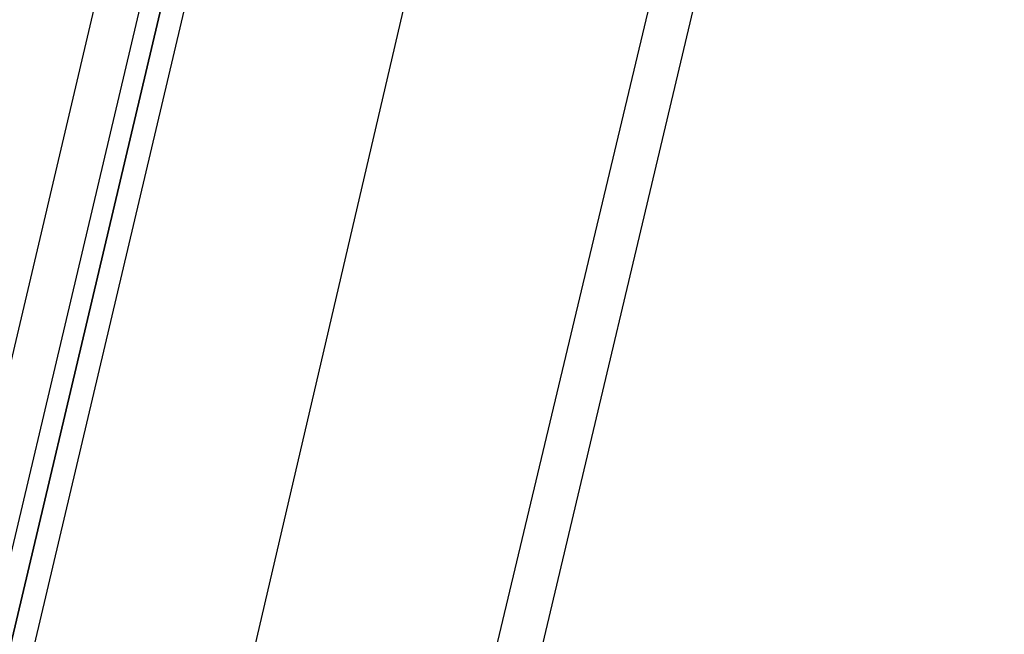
# Model space of a CAD drawing. Header units: feet. Extents: x -79 to 198, y -22 to 181.
# Tile 479 of 656: x 117.126 to 118.362, y 73.947 to 74.719. Entities that reach past the tile are written whole.
import ezdxf

# ---------------------------------------------------------------- set-up
doc = ezdxf.new("R2010")
doc.units = ezdxf.units.FT
doc.layers.add('A-LINEA', color=7, linetype='CONTINUOUS')

msp = doc.modelspace()

# ---------------------------------------------------------------- linework, layer by layer
at = {"layer": 'A-LINEA'}
for p, q in [((116.8933, 73.3511), (117.28, 74.9911)), ((116.8933, 73.3511), (117.28, 74.9911)), ((117.9733, 74.9778), (116.32, 68.0444)), ((117.9733, 74.9778), (116.32, 68.0444))]:
    msp.add_line(p, q, dxfattribs=at)
for points in [[(117.0933, 59.0178), (114.4, 59.6578), (118.2, 75.6978), (122, 91.7511), (124.68, 91.1111)], [(117.0933, 59.0178), (114.4, 59.6578), (118.2, 75.6978), (122, 91.7511), (124.68, 91.1111)], [(117.68, 75.0444), (117.2667, 73.2711), (116.8933, 71.6844)], [(117.68, 75.0444), (117.2667, 73.2711), (116.8933, 71.6844)], [(117, 73.3244), (117.4, 75.0178), (117.3867, 75.0311), (117.3733, 75.0311), (116.9733, 73.3378), (117.3733, 75.0311), (117.36, 75.0311), (117.3467, 75.0311), (116.9467, 73.3378)], [(117, 73.3244), (117.4, 75.0178), (117.3867, 75.0311), (117.3733, 75.0311), (116.9733, 73.3378), (117.3733, 75.0311), (117.36, 75.0311), (117.3467, 75.0311), (116.9467, 73.3378)]]:
    msp.add_lwpolyline(points, dxfattribs=at)

doc.saveas('drawing.dxf')
